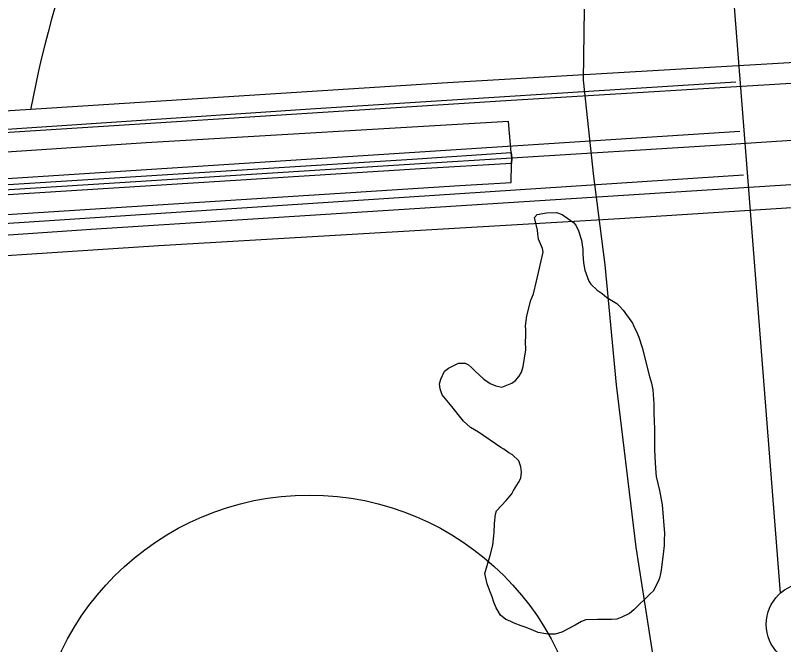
# Model space of a CAD drawing. Extents: x 3313442 to 3351311, y 721974 to 747360.
# Drawn here: x 3321447.9 to 3321908.9, y 729458.9 to 729836.4 of the extents above; entities that cross this region are included whole.
import ezdxf

# ---------------------------------------------------------------- set-up
doc = ezdxf.new("R2010")
doc.units = 0
for name, color, linetype in [('V-BRDG-OTLN', 7, 'Continuous'), ('V-LEVE-TOET', 7, 'Continuous'), ('V-RAIL-TRAK', 7, 'Continuous'), ('V-ROAD-CNTR', 7, 'Continuous'), ('V-ROAD-IDEN', 7, 'Continuous'), ('V-SITE-VEGE', 7, 'Continuous'), ('V-SURV-IDEN', 7, 'Continuous'), ('V-SURV-LINE', 7, 'Continuous')]:
    doc.layers.add(name, color=color, linetype=linetype)

msp = doc.modelspace()

# ---------------------------------------------------------------- linework, layer by layer
at = {"layer": 'V-BRDG-OTLN'}
for p, q in [((3321685.98, 729750.2), (3321745.32, 729754.1)), ((3321745.32, 729754.1), (3321745.78, 729750.8)), ((3321375.82, 729730.64), (3321685.98, 729750.2)), ((3321745.78, 729750.8), (3321745.54, 729747.58)), ((3321745.54, 729747.58), (3321690.99, 729744.28)), ((3321690.99, 729744.28), (3321380.82, 729724.72))]:
    msp.add_line(p, q, dxfattribs=at)
for points in [[(3320027.11, 729673.66), (3320326.85, 729692.23), (3320625.72, 729712.54), (3321034.35, 729739.15), (3321378.17, 729762.12), (3321742.23, 729785.3), (3322315.22, 729820.18), (3322734.66, 729846.49), (3323163.18, 729876.19), (3323634.51, 729906.06), (3324271.4, 729946.09), (3324700.11, 729974.82), (3325112.37, 729999.31), (3325418.16, 730018.21), (3325686.56, 730036.07), (3325892.89, 730048.88)], [(3320029.11, 729613.8), (3320339.22, 729634.27), (3320661.41, 729653.97), (3320967.6, 729674.61), (3321254.1, 729691.76), (3321493.35, 729708.2), (3321721.78, 729722.63), (3322170.54, 729751.36), (3322654.03, 729782.08), (3323222.6, 729817.79), (3323823.97, 729856.26), (3324302.83, 729887.22), (3324624.44, 729907.32), (3324993.14, 729930.83), (3325309.56, 729952.91), (3325623.66, 729972.5), (3325900.26, 729988.64)], [(3321403.78, 729776.69), (3321707.08, 729796.19), (3321970.6, 729811.44), (3322231.71, 729828.87), (3322238.59, 729741.68), (3322048.69, 729729.53), (3321810.42, 729714.42), (3321533.96, 729698.14), (3321363.21, 729686.83)], [(3321411.3, 729714.91), (3321714.59, 729734.42), (3321745.36, 729736.2), (3321745.54, 729747.58), (3321745.78, 729750.8), (3321745.32, 729754.1), (3321743.69, 729772.71), (3321526.45, 729759.91), (3321355.7, 729748.6)]]:
    msp.add_lwpolyline(points, dxfattribs=at)
at = {"layer": 'V-LEVE-TOET'}
msp.add_lwpolyline([(3321789.11, 729840.06), (3321788.53, 729797.52), (3321794.79, 729739.76), (3321801.61, 729686.69), (3321808.43, 729614.8), (3321820.23, 729517.4), (3321836.84, 729411.07)], dxfattribs=at)
at = {"layer": 'V-RAIL-TRAK'}
msp.add_lwpolyline([(3322934.75, 729827.11), (3322611.67, 729806.1), (3322336.22, 729788.65), (3322094.08, 729773.15), (3321868, 729758.38), (3321745.78, 729750.8), (3321687.62, 729747.18), (3321377.46, 729727.62), (3321222.55, 729717.75), (3320995.59, 729703.16), (3320734.62, 729686.27), (3319262.29, 729593.93), (3318649.57, 729554.73), (3318512.76, 729543.35), (3318465.09, 729536.82), (3318380.23, 729523.2), (3318253.29, 729493.83), (3318192.41, 729476.06), (3318085.93, 729439.5), (3317925.87, 729371.13), (3317811.76, 729313.69), (3317669.86, 729225.92), (3317575.07, 729163.4)], dxfattribs=at)
at = {"layer": 'V-ROAD-CNTR'}
for points in [[(3318126.49, 729560.46), (3320030.63, 729673.62), (3321627.96, 729780.52), (3321880.26, 729796.58)], [(3321882.68, 729766.75), (3318656.05, 729558.34)], [(3321884.83, 729740.61), (3320027.28, 729618.32), (3319628.79, 729578.97)]]:
    msp.add_lwpolyline(points, dxfattribs=at)
msp.add_arc((3322099.75, 729658.12), 654.22, 146.955, 169.28805, dxfattribs=at)
at = {"layer": 'V-ROAD-IDEN'}
msp.add_circle((3321624.26, 729383.59), 165, dxfattribs=at)
msp.add_circle((3321624.26, 729383.59), 165, dxfattribs=at)
at = {"layer": 'V-SITE-VEGE'}
for points in [[(3321760.6, 729676.89), (3321764.57, 729694.33), (3321764.08, 729696.61), (3321761.86, 729702.2), (3321761.38, 729705.25), (3321761.15, 729707.53), (3321759.45, 729715.14), (3321760.98, 729716.9), (3321766.56, 729717.86), (3321772.64, 729718.05), (3321775.92, 729717.01), (3321782.71, 729712.14), (3321784.22, 729710.6), (3321785.71, 729707.04), (3321787.68, 729701.45), (3321788.39, 729695.87), (3321788.36, 729693.09), (3321788.82, 729688.02), (3321789.54, 729683.45), (3321792, 729676.85), (3321793.25, 729675.06), (3321797.02, 729671.48), (3321800.04, 729669.43), (3321802.8, 729667.12), (3321808.85, 729663.52), (3321810.85, 729661.48), (3321812.61, 729659.43), (3321818.1, 729651.79), (3321819.35, 729648.99), (3321820.34, 729647.21), (3321822.08, 729643.39), (3321824.04, 729637.04), (3321828.44, 729619.78), (3321829.67, 729615.72), (3321830.39, 729611.66), (3321831.07, 729603.3), (3321831.02, 729597.73)], [(3321831.02, 729597.73), (3321831.43, 729588.1), (3321831.31, 729575.69), (3321831.75, 729567.83), (3321832.2, 729562.01), (3321832.43, 729559.73), (3321834.38, 729551.35), (3321836.07, 729542.73), (3321837.42, 729525.49), (3321837.13, 729521.44), (3321837.1, 729518.41), (3321836.55, 729513.09), (3321835.73, 729507.02), (3321835.44, 729503.48), (3321834.92, 729501.46), (3321834.38, 729498.68), (3321833.61, 729496.66), (3321830.51, 729490.87), (3321828.73, 729489.36), (3321819.01, 729479.83), (3321816.46, 729477.58), (3321811.88, 729475.34), (3321808.83, 729474.1), (3321805.54, 729473.88), (3321797.18, 729473.96), (3321790.09, 729473.78), (3321787.55, 729472.79), (3321783.73, 729470.54), (3321775.84, 729466.31), (3321771.77, 729465.08), (3321768.48, 729465.12), (3321766.2, 729465.39), (3321761.66, 729466.19), (3321757.37, 729468.01), (3321753.83, 729469.31), (3321751.31, 729470.09), (3321747.27, 729471.65), (3321744.75, 729472.94), (3321742.23, 729473.97), (3321738.96, 729476.54), (3321736.47, 729480.87), (3321734.98, 729484.42), (3321734, 729487.47), (3321732.76, 729490.52), (3321731.04, 729495.35), (3321729.57, 729501.44), (3321730.89, 729506.24), (3321732.72, 729512.3), (3321734.29, 729518.62), (3321735.13, 729526.21), (3321735.43, 729531.52), (3321735.99, 729537.09), (3321736.52, 729539.11), (3321742.4, 729545.38), (3321745.73, 729549.4), (3321746.76, 729551.42), (3321749.84, 729556.2), (3321751.13, 729558.72), (3321751.67, 729562.26), (3321751.2, 729565.56), (3321749.97, 729569.11), (3321746.2, 729572.7), (3321743.93, 729573.98), (3321740.91, 729576.04), (3321739.15, 729577.07), (3321725.82, 729586.31), (3321721.03, 729589.14), (3321716.76, 729592.98), (3321715.27, 729595.02), (3321710.5, 729600.64), (3321708, 729603.95), (3321704, 729608.8), (3321702.77, 729612.36), (3321702.29, 729615.4), (3321703.08, 729618.18), (3321705.4, 729622.97), (3321707.69, 729624.72), (3321710.5, 729626.21), (3321713.8, 729627.7), (3321717.85, 729627.66), (3321719.87, 729626.63), (3321721.63, 729625.09), (3321723.63, 729623.05), (3321728.9, 729618.19), (3321732.68, 729615.62), (3321736.21, 729614.07), (3321739.75, 729613.27), (3321745.85, 729615.75), (3321747.89, 729617.25), (3321750.19, 729620.01), (3321751.48, 729622.28), (3321752.53, 729625.82), (3321754.14, 729635.68), (3321753.93, 729640.74), (3321754.21, 729643.78), (3321754.25, 729647.83), (3321754.02, 729650.11), (3321754.84, 729656.18), (3321757.21, 729665.53), (3321758.76, 729669.31), (3321760.6, 729676.89)]]:
    msp.add_lwpolyline(points, dxfattribs=at)
at = {"layer": 'V-SURV-LINE'}
msp.add_lwpolyline([(3321906.93, 729489.77), (3321865.77, 730015)], dxfattribs=at)
msp.add_circle((3321923.44, 729471.02), 25, dxfattribs=at)

# ---------------------------------------------------------------- texts
at = {"layer": 'V-SURV-IDEN'}
msp.add_text('3577+20.2', height=100, rotation=12.5191, dxfattribs=at).set_placement((3321031.6, 729806.22))

doc.saveas('drawing.dxf')
